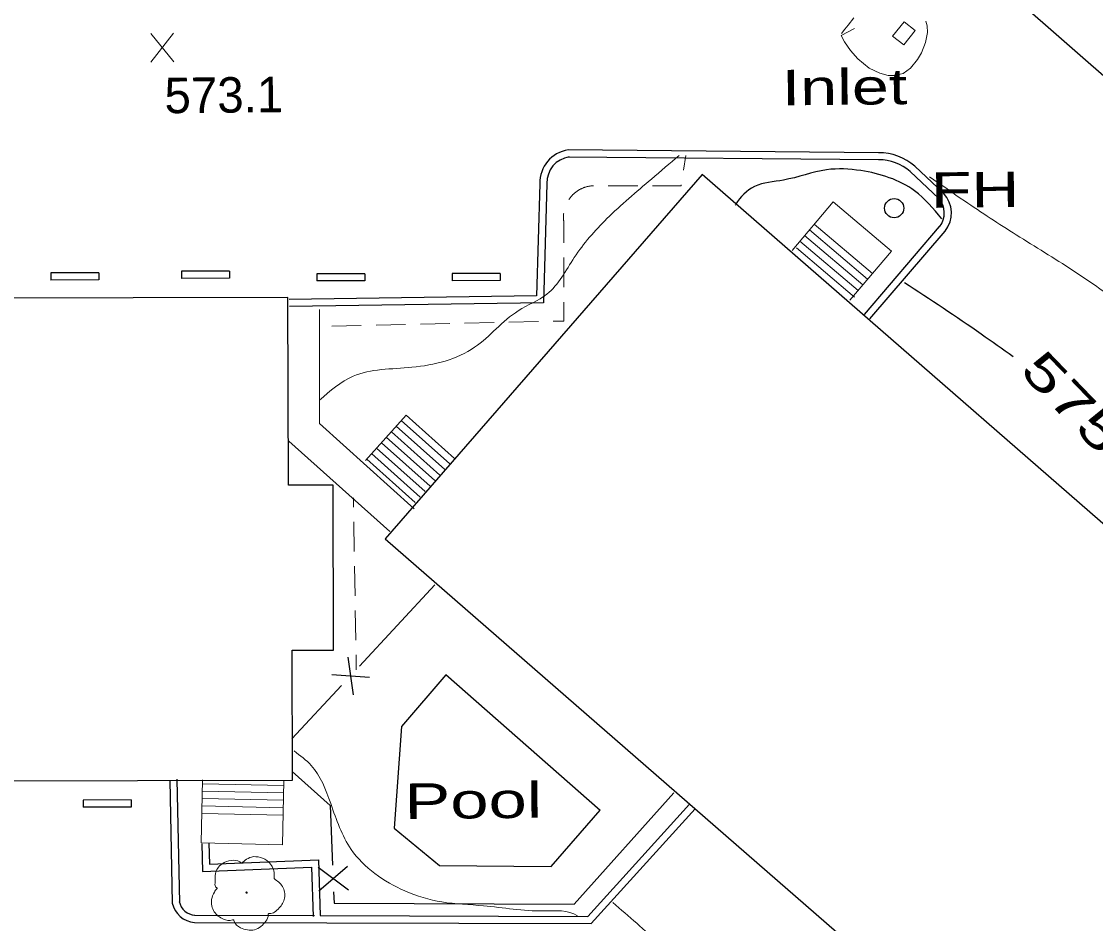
# Model space of a CAD drawing. Extents: x 2361708 to 2370558, y 6977955 to 6991887.
# Drawn here: x 2368753.8 to 2368899.2, y 6990628.6 to 6990750.6 of the extents above; entities that cross this region are included whole.
import ezdxf
from ezdxf.enums import TextEntityAlignment as Align

# ---------------------------------------------------------------- set-up
doc = ezdxf.new("R2010")
doc.units = 0
doc.header["$LTSCALE"] = 1.9
for name, color, linetype, lineweight in [('11', 7, 'Continuous', 25), ('13', 7, 'Continuous', 13), ('15', 7, 'Continuous', 13), ('16', 7, 'Continuous', 13), ('17', 7, 'Continuous', 25), ('18', 7, 'Continuous', 25), ('2', 7, 'Continuous', 25), ('20', 7, 'Continuous', 25), ('23', 7, 'Continuous', 25), ('29', 7, 'Continuous', 13), ('31', 7, 'Continuous', 13), ('35', 7, 'Continuous', 13), ('37', 7, 'Continuous', 13), ('9', 7, 'Continuous', 13)]:
    doc.layers.add(name, color=color, linetype=linetype, lineweight=lineweight)

msp = doc.modelspace()

# ---------------------------------------------------------------- linework, layer by layer
at = {"layer": '11'}
for points in [[(2368803.061, 6990680.605), (2368887.263, 6990607.323), (2368891.675, 6990612.405), (2368910.239, 6990596.271), (2368917.905, 6990605.094), (2368925.478, 6990598.516), (2368956.5, 6990634.183), (2368949.038, 6990640.673), (2368978.25, 6990674.242), (2368958.133, 6990691.742), (2368936.419, 6990666.784), (2368928.906, 6990673.312), (2368921.191, 6990664.449), (2368845.954, 6990729.906)], [(2368789.889, 6990713.291), (2368622.475, 6990712.918), (2368622.616, 6990647.606), (2368790.511, 6990647.974), (2368790.474, 6990665.544), (2368796.074, 6990665.558), (2368796.021, 6990687.898), (2368789.961, 6990687.88)]]:
    msp.add_lwpolyline(points, close=True, dxfattribs=at)
at = {"layer": '13'}
for p, q in [((2368843.739, 6990732.475), (2368843.448, 6990730.492)), ((2368837.258, 6990728.393), (2368833.257, 6990728.395)), ((2368827.25, 6990718.667), (2368827.248, 6990714.667)), ((2368799.826, 6990709.485), (2368795.826, 6990709.397)), ((2368805.825, 6990709.613), (2368801.826, 6990709.524)), ((2368811.824, 6990709.75), (2368807.825, 6990709.662)), ((2368817.823, 6990709.877), (2368813.824, 6990709.789)), ((2368823.822, 6990710.014), (2368819.823, 6990709.926)), ((2368798.78, 6990684.915), (2368798.758, 6990686.174)), ((2368798.877, 6990678.915), (2368798.809, 6990682.915)), ((2368798.984, 6990672.916), (2368798.916, 6990676.916)), ((2368799.081, 6990666.917), (2368799.013, 6990670.916)), ((2368799.149, 6990662.917), (2368799.12, 6990664.917))]:
    msp.add_line(p, q, dxfattribs=at)
for points in [[(2368831.257, 6990728.406), (2368831.197, 6990728.395), (2368831.118, 6990728.394), (2368831.047, 6990728.384), (2368830.978, 6990728.383), (2368830.898, 6990728.372), (2368830.828, 6990728.362), (2368830.758, 6990728.351), (2368830.678, 6990728.34), (2368830.608, 6990728.32), (2368830.538, 6990728.309), (2368830.468, 6990728.288), (2368830.389, 6990728.278), (2368830.319, 6990728.257), (2368830.249, 6990728.236), (2368830.179, 6990728.216), (2368830.109, 6990728.195), (2368830.04, 6990728.164), (2368829.97, 6990728.143), (2368829.9, 6990728.113), (2368829.831, 6990728.092), (2368829.76, 6990728.061), (2368829.691, 6990728.031), (2368829.631, 6990728), (2368829.562, 6990727.97), (2368829.492, 6990727.929), (2368829.432, 6990727.898), (2368829.362, 6990727.868), (2368829.303, 6990727.827), (2368829.233, 6990727.786), (2368829.174, 6990727.746), (2368829.114, 6990727.705), (2368829.054, 6990727.665), (2368828.995, 6990727.624), (2368828.935, 6990727.583), (2368828.875, 6990727.543), (2368828.816, 6990727.493), (2368828.756, 6990727.452), (2368828.697, 6990727.402), (2368828.647, 6990727.351), (2368828.588, 6990727.3), (2368828.539, 6990727.25), (2368828.479, 6990727.199), (2368828.429, 6990727.149), (2368828.38, 6990727.098), (2368828.331, 6990727.048), (2368828.271, 6990726.987), (2368828.231, 6990726.937), (2368828.182, 6990726.877), (2368828.132, 6990726.816), (2368828.083, 6990726.765), (2368828.044, 6990726.705), (2368827.994, 6990726.645), (2368827.955, 6990726.584), (2368827.915, 6990726.524), (2368827.905, 6990726.514)], [(2368843.147, 6990728.519), (2368843.128, 6990728.389), (2368839.258, 6990728.392)], [(2368827.233, 6990724.658), (2368827.224, 6990724.597), (2368827.214, 6990724.517), (2368827.215, 6990724.447), (2368827.206, 6990724.377), (2368827.206, 6990724.297), (2368827.197, 6990724.227), (2368827.198, 6990724.147), (2368827.199, 6990724.077), (2368827.209, 6990724.007), (2368827.21, 6990723.927), (2368827.21, 6990723.857), (2368827.221, 6990723.777), (2368827.222, 6990723.707), (2368827.232, 6990723.637), (2368827.244, 6990723.557), (2368827.254, 6990723.507), (2368827.251, 6990720.667)], [(2368827.247, 6990712.667), (2368827.242, 6990710.087), (2368825.822, 6990710.053)]]:
    msp.add_lwpolyline(points, dxfattribs=at)
at = {"layer": '15'}
msp.add_line((2368803.691, 6990681.611), (2368790.024, 6990693.852), dxfattribs=at)
msp.add_lwpolyline([(2368794.195, 6990711.652), (2368794.182, 6990696.241), (2368806.993, 6990684.683)], dxfattribs=at)
at = {"layer": '16'}
for p, q in [((2368863.72, 6990726.235), (2368858.132, 6990719.651)), ((2368863.72, 6990726.235), (2368871.594, 6990719.559)), ((2368860.486, 6990722.424), (2368868.36, 6990715.748)), ((2368861.128, 6990723.18), (2368869.002, 6990716.504)), ((2368859.19, 6990720.891), (2368867.064, 6990714.216)), ((2368859.843, 6990721.657), (2368867.717, 6990714.982)), ((2368858.719, 6990720.016), (2368866.593, 6990713.341)), ((2368871.594, 6990719.559), (2368865.967, 6990712.926)), ((2368811.142, 6990690.013), (2368804.566, 6990695.87)), ((2368811.805, 6990690.749), (2368805.219, 6990696.616)), ((2368809.796, 6990688.52), (2368803.22, 6990694.377)), ((2368810.479, 6990689.256), (2368803.903, 6990695.114)), ((2368809.143, 6990687.763), (2368802.567, 6990693.631)), ((2368807.797, 6990686.28), (2368801.221, 6990692.148)), ((2368808.48, 6990687.017), (2368801.894, 6990692.894)), ((2368807.144, 6990685.534), (2368800.568, 6990691.402)), ((2368778.151, 6990639.476), (2368778.33, 6990648.008)), ((2368789.174, 6990639.241), (2368789.361, 6990647.913)), ((2368789.327, 6990646.243), (2368778.305, 6990646.478)), ((2368789.348, 6990647.243), (2368778.325, 6990647.478)), ((2368789.307, 6990645.242), (2368778.284, 6990645.478)), ((2368789.256, 6990643.242), (2368778.233, 6990643.477)), ((2368789.276, 6990644.242), (2368778.254, 6990644.477)), ((2368789.174, 6990639.241), (2368778.151, 6990639.476))]:
    msp.add_line(p, q, dxfattribs=at)
msp.add_lwpolyline([(2368812.468, 6990691.495), (2368805.912, 6990697.373), (2368800.41, 6990691.21)], dxfattribs=at)
at = {"layer": '17'}
for p, q in [((2368809.78, 6990674.409), (2368799.585, 6990663.411)), ((2368798.003, 6990664.606), (2368798.752, 6990659.533)), ((2368795.825, 6990662.255), (2368800.929, 6990661.884)), ((2368797.139, 6990660.768), (2368790.428, 6990653.544)), ((2368794.104, 6990632.978), (2368797.982, 6990636.324)), ((2368793.983, 6990636.176), (2368798.103, 6990633.126))]:
    msp.add_line(p, q, dxfattribs=at)
for points in [[(2368790.49, 6990649.134), (2368795.634, 6990644.552), (2368795.941, 6990636.445)], [(2368796.085, 6990632.846), (2368796.14, 6990631.307), (2368828.623, 6990631.176), (2368842.13, 6990646.265)]]:
    msp.add_lwpolyline(points, dxfattribs=at)
at = {"layer": '18'}
msp.add_line((2368930.705, 6990716.532), (2368885.616, 6990756.115), dxfattribs=at)
at = {"layer": '2'}
for p, q in [((2368869.846, 6990731.903), (2368827.831, 6990732.284)), ((2368869.857, 6990732.863), (2368827.841, 6990733.244)), ((2368878.639, 6990727.387), (2368874.754, 6990731.04)), ((2368877.986, 6990726.69), (2368874.101, 6990730.344)), ((2368867.925, 6990710.994), (2368878.113, 6990722.871)), ((2368868.651, 6990710.371), (2368878.838, 6990722.248)), ((2368757.796, 6990716.596), (2368757.795, 6990715.636)), ((2368764.297, 6990716.608), (2368757.796, 6990716.596)), ((2368764.297, 6990716.608), (2368764.296, 6990715.648)), ((2368775.485, 6990716.824), (2368775.484, 6990715.864)), ((2368781.985, 6990716.836), (2368775.485, 6990716.824)), ((2368781.985, 6990716.836), (2368781.984, 6990715.876)), ((2368800.309, 6990716.48), (2368793.809, 6990716.469)), ((2368793.809, 6990716.469), (2368793.809, 6990715.509)), ((2368800.309, 6990716.48), (2368800.309, 6990715.52)), ((2368812.14, 6990716.503), (2368812.139, 6990715.543)), ((2368818.64, 6990716.515), (2368812.14, 6990716.503)), ((2368818.64, 6990716.515), (2368818.639, 6990715.555)), ((2368764.296, 6990715.648), (2368757.795, 6990715.636)), ((2368781.984, 6990715.876), (2368775.484, 6990715.864)), ((2368800.309, 6990715.52), (2368793.809, 6990715.509)), ((2368818.639, 6990715.555), (2368812.139, 6990715.543)), ((2368773.9, 6990647.966), (2368774.249, 6990631.339)), ((2368774.849, 6990648.085), (2368775.208, 6990631.358)), ((2368762.175, 6990645.284), (2368762.174, 6990644.324)), ((2368768.675, 6990645.296), (2368762.175, 6990645.284)), ((2368768.675, 6990645.296), (2368768.675, 6990644.336)), ((2368768.675, 6990644.336), (2368762.174, 6990644.324)), ((2368777.244, 6990629.687), (2368793.516, 6990629.641))]:
    msp.add_line(p, q, dxfattribs=at)
for points in [[(2368824.004, 6990728.667), (2368823.559, 6990713.502), (2368790.092, 6990713.013)], [(2368824.965, 6990728.636), (2368824.488, 6990712.55), (2368790.101, 6990712.053)], [(2368777.244, 6990628.727), (2368830.928, 6990628.578), (2368845.001, 6990644.092)], [(2368794.256, 6990629.639), (2368830.499, 6990629.544), (2368844.265, 6990644.705)], [(2368778.243, 6990639.347), (2368778.358, 6990635.608), (2368793.113, 6990636.208), (2368793.317, 6990629.54)], [(2368779.202, 6990639.466), (2368779.289, 6990636.607), (2368794.044, 6990637.207), (2368794.275, 6990629.659)]]:
    msp.add_lwpolyline(points, dxfattribs=at)
for centre, radius, start, end in [((2368828.448, 6990728.838), 4.447, 97.84818, 182.21352), ((2368828.448, 6990728.838), 3.487, 97.84818, 182.21352), ((2368869.91, 6990725.517), 7.347, 48.743, 90.4126), ((2368869.91, 6990725.517), 6.387, 48.743, 90.4126), ((2368875.797, 6990724.703), 2.949, 321.09023, 43.34906), ((2368875.797, 6990724.703), 3.909, 321.09023, 43.34906), ((2368777.508, 6990632.054), 3.337, 192.37593, 265.45434), ((2368777.508, 6990632.054), 2.377, 192.37593, 265.45434)]:
    msp.add_arc(centre, radius, start, end, dxfattribs=at)
at = {"layer": '20'}
msp.add_circle((2368871.958, 6990725.363), 1.3, dxfattribs=at)
at = {"layer": '23'}
msp.add_lwpolyline([(2368832.172, 6990643.88), (2368811.296, 6990662.243), (2368805.253, 6990655.214), (2368804.273, 6990641.464), (2368810.402, 6990636.443), (2368825.534, 6990636.276), (2368832.142, 6990643.91)], dxfattribs=at)
at = {"layer": '29'}
msp.add_circle((2368784.305, 6990632.764), 0.1, dxfattribs=at)
for points in [[(2368780.34, 6990633.337), (2368780.36, 6990633.347), (2368780.279, 6990633.416), (2368780.043, 6990634.044), (2368780.081, 6990635.324), (2368780.968, 6990636.622), (2368782.274, 6990637.105), (2368783.396, 6990636.916), (2368783.627, 6990636.788), (2368783.697, 6990636.789), (2368783.747, 6990636.829), (2368784.094, 6990637.122), (2368784.96, 6990637.571), (2368786.171, 6990637.502), (2368787.286, 6990636.913), (2368788.02, 6990635.49), (2368788.028, 6990634.63)], [(2368788.018, 6990634.65), (2368789.158, 6990633.59), (2368789.443, 6990632.003), (2368788.735, 6990630.676), (2368788.081, 6990630.13), (2368787.413, 6990629.913), (2368787.263, 6990629.902), (2368787.244, 6990629.792), (2368786.922, 6990628.889), (2368785.383, 6990627.724), (2368783.491, 6990628.006), (2368782.591, 6990628.947), (2368782.521, 6990629.077), (2368782.401, 6990629.056), (2368781.19, 6990629.174), (2368779.92, 6990630.172), (2368779.574, 6990631.809), (2368779.944, 6990632.833), (2368780.27, 6990633.276), (2368780.34, 6990633.327)]]:
    msp.add_spline(points, degree=3, dxfattribs=at)
at = {"layer": '31'}
for p, q in [((2368774.445, 6990745.156), (2368771.329, 6990749.006)), ((2368771.365, 6990745.126), (2368774.408, 6990749.036))]:
    msp.add_line(p, q, dxfattribs=at)
at = {"layer": '31', "lineweight": 25}
for points in [[(2368878.402, 6990723.934), (2368874.726, 6990727.689), (2368867.46, 6990730.44), (2368862.809, 6990730.556), (2368856.972, 6990729.161), (2368853.05, 6990728.293), (2368850.512, 6990725.889), (2368850.434, 6990725.758)], [(2368873.344, 6990715.326), (2368883.751, 6990708.354), (2368888.07, 6990705.306)]]:
    msp.add_spline(points, degree=3, dxfattribs=at)
at = {"layer": '35'}
for points in [[(2368842.839, 6990732.496), (2368839.109, 6990729.301), (2368833.08, 6990723.943), (2368828.66, 6990718.681), (2368824.957, 6990713.735), (2368821.088, 6990711.488), (2368815.175, 6990706.541), (2368806.68, 6990703.831), (2368798.711, 6990702.624), (2368794.172, 6990699.371)], [(2368943.567, 6990675.482), (2368938.049, 6990680.45), (2368930.297, 6990690.127), (2368917.782, 6990698.908), (2368905.577, 6990709.902), (2368896.15, 6990716.943), (2368888.484, 6990721.75), (2368881.49, 6990726.334), (2368876.748, 6990729.599)], [(2368790.733, 6990651.916), (2368793.063, 6990649.948), (2368795.701, 6990644.794), (2368798.461, 6990638.609), (2368805.734, 6990632.998), (2368810.729, 6990631.496), (2368816.374, 6990630.969), (2368824.521, 6990630.267), (2368829.078, 6990629.62), (2368829.108, 6990629.6)], [(2368833.891, 6990631.396), (2368840.245, 6990625.727), (2368851.851, 6990613.596), (2368864.177, 6990603.563), (2368878.689, 6990596.101), (2368889.433, 6990592.583), (2368896.65, 6990591.931), (2368901.156, 6990593.384), (2368902.962, 6990594.882)]]:
    msp.add_spline(points, degree=3, dxfattribs=at)
at = {"layer": '37'}
msp.add_line((2368864.795, 6990748.746), (2368866.577, 6990749.663), dxfattribs=at)
for points in [[(2368866.493, 6990751.132), (2368865.722, 6990750.135), (2368865.278, 6990749.571), (2368864.833, 6990749.016)], [(2368864.795, 6990748.746), (2368865.244, 6990747.87), (2368866.065, 6990746.678), (2368867.036, 6990745.547), (2368868.588, 6990744.292), (2368870.015, 6990743.615), (2368871.147, 6990743.336), (2368871.978, 6990743.304), (2368873.155, 6990743.576), (2368874.168, 6990744.305), (2368875.107, 6990745.484), (2368875.658, 6990746.389), (2368876.215, 6990747.765), (2368876.452, 6990749.147), (2368876.414, 6990750.016), (2368876.258, 6990750.675)]]:
    msp.add_lwpolyline(points, dxfattribs=at)
at = {"layer": '9'}
msp.add_lwpolyline([(2368873.248, 6990747.456), (2368874.8, 6990749.401), (2368873.298, 6990750.597), (2368871.747, 6990748.652)], close=True, dxfattribs=at)

# ---------------------------------------------------------------- texts
at = {"layer": '20', "width": 1.4}
msp.add_text('  FH', height=4.8, rotation=0.545, dxfattribs=at).set_placement((2368871.949, 6990725.353))
at = {"layer": '23', "width": 1.45}
msp.add_text('Pool', height=4.8, rotation=0.545, dxfattribs=at).set_placement((2368805.692, 6990642.708))
at = {"layer": '31'}
msp.add_text('573.1', height=4.8, rotation=0.545, dxfattribs=at).set_placement((2368773.221, 6990738.204))
at = {"layer": '31', "width": 1.5}
msp.add_text(' 575 ', height=4.8, rotation=313.954, dxfattribs=at).set_placement((2368894.361, 6990697.455), align=Align.CENTER)
at = {"layer": '9', "width": 1.4}
msp.add_text('Inlet', height=4.8, rotation=0.545, dxfattribs=at).set_placement((2368856.765, 6990739.269))

doc.saveas('drawing.dxf')
